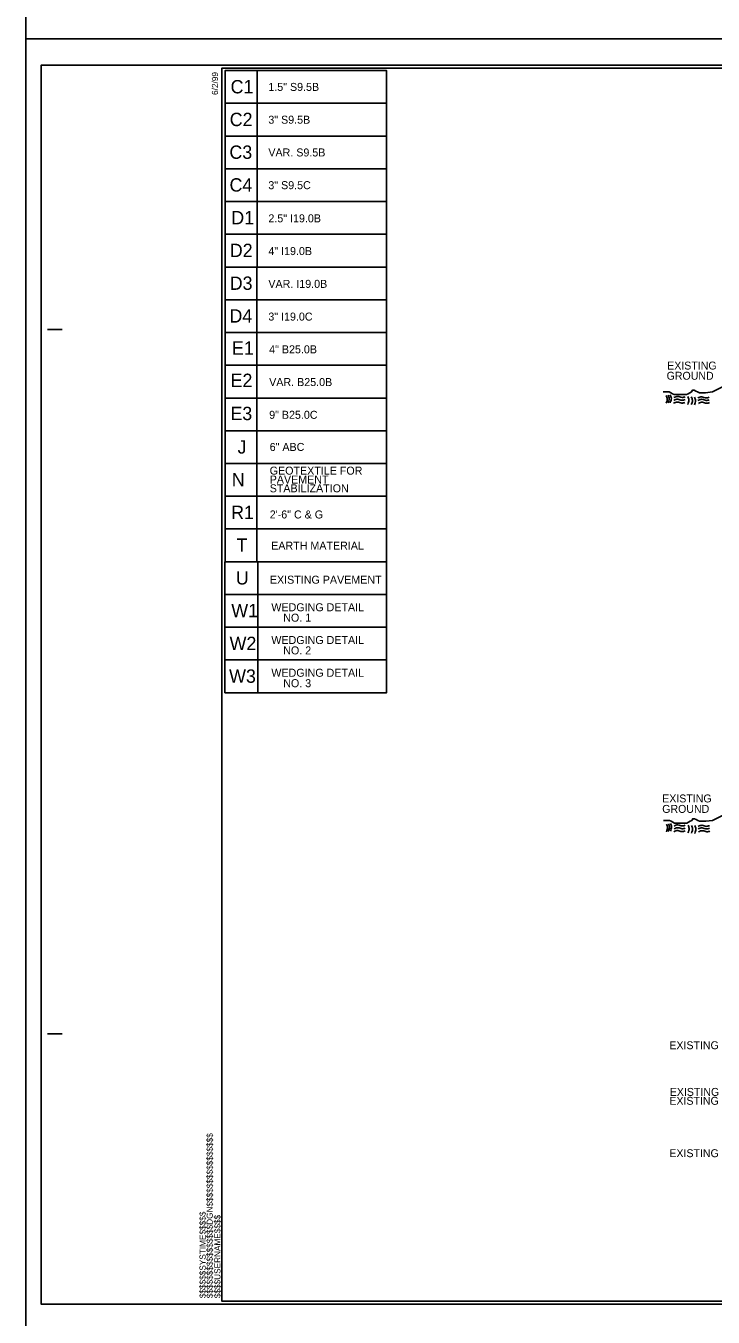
# Model space of a CAD drawing. Extents: x 573813 to 575363, y -54752 to -53123.
# Drawn here: x 574669.7 to 574787, y -53560.8 to -53340.7 of the extents above; entities that cross this region are included whole.
import ezdxf

# ---------------------------------------------------------------- set-up
doc = ezdxf.new("R2010")
doc.units = 0
for name, color, linetype in [('Old_Level_1', 7, 'Continuous'), ('Old_Level_2', 7, 'Continuous'), ('Prop Pavement Schedule Description CELL', 7, 'Continuous'), ('Sheet Cutting Line CELL', 7, 'Continuous'), ('Sheet Plot Border Inside CELL', 7, 'Continuous'), ('Sheet Plot Border Outside CELL', 7, 'Continuous'), ('Sheet Typical CELL', 7, 'Continuous')]:
    doc.layers.add(name, color=color, linetype=linetype)

msp = doc.modelspace()

# ---------------------------------------------------------------- linework, layer by layer
at = {"layer": 'Old_Level_1'}
for p, q in [((574786.83, -53403.12), (574820.6, -53386.24)), ((574786.87, -53476.15), (574820.64, -53459.27))]:
    msp.add_line(p, q, dxfattribs=at)
for points in [[(574786.83, -53403.12), (574785.65, -53403.27), (574785.36, -53403.27), (574784.91, -53403.27), (574784.62, -53403.27), (574784.32, -53403.12), (574784.03, -53402.97), (574783.73, -53402.82), (574783.44, -53402.82), (574783.29, -53403.12), (574783, -53403.27), (574782.7, -53403.41), (574782.41, -53403.56), (574782.11, -53403.56), (574781.82, -53403.56), (574781.52, -53403.56), (574781.23, -53403.56), (574780.93, -53403.56), (574780.64, -53403.56), (574780.34, -53403.56), (574780.05, -53403.41), (574779.75, -53403.27), (574779.46, -53403.12), (574779.01, -53403.12), (574778.72, -53403.12), (574778.42, -53403.12)], [(574786.87, -53476.15), (574785.69, -53476.3), (574785.4, -53476.3), (574784.95, -53476.3), (574784.66, -53476.3), (574784.36, -53476.15), (574784.07, -53476.01), (574783.77, -53475.86), (574783.48, -53475.86), (574783.33, -53476.15), (574783.04, -53476.3), (574782.74, -53476.45), (574782.45, -53476.6), (574782.15, -53476.6), (574781.86, -53476.6), (574781.56, -53476.6), (574781.27, -53476.6), (574780.97, -53476.6), (574780.68, -53476.6), (574780.38, -53476.6), (574780.09, -53476.45), (574779.79, -53476.3), (574779.5, -53476.15), (574779.06, -53476.15), (574778.76, -53476.15), (574778.47, -53476.15)]]:
    msp.add_lwpolyline(points, dxfattribs=at)
at = {"layer": 'Old_Level_2'}
for points in [[(574778.96, -53403.74), (574779.15, -53404.3), (574778.95, -53405.05)], [(574778.96, -53403.74), (574779.15, -53404.3), (574778.95, -53405.05)], [(574779.29, -53403.67), (574779.48, -53404.24), (574779.28, -53404.99)], [(574779.29, -53403.67), (574779.48, -53404.24), (574779.28, -53404.99)], [(574779.65, -53403.63), (574779.84, -53404.2), (574779.63, -53404.95)], [(574779.65, -53403.63), (574779.84, -53404.2), (574779.63, -53404.95)], [(574780.2, -53405.03), (574780.88, -53404.84), (574781.61, -53405.02), (574782.13, -53404.9)], [(574780.2, -53405.03), (574780.88, -53404.84), (574781.61, -53405.02), (574782.13, -53404.9)], [(574780.25, -53404.08), (574780.93, -53403.88), (574781.66, -53404.06), (574782.18, -53403.95)], [(574780.25, -53404.08), (574780.93, -53403.88), (574781.66, -53404.06), (574782.18, -53403.95)], [(574780.25, -53404.55), (574780.93, -53404.36), (574781.65, -53404.54), (574782.17, -53404.42)], [(574780.25, -53404.55), (574780.93, -53404.36), (574781.65, -53404.54), (574782.17, -53404.42)], [(574782.64, -53403.91), (574782.83, -53404.48), (574782.63, -53405.23)], [(574782.64, -53403.91), (574782.83, -53404.48), (574782.63, -53405.23)], [(574783.24, -53403.96), (574783.43, -53404.53), (574783.23, -53405.28)], [(574783.24, -53403.96), (574783.43, -53404.53), (574783.23, -53405.28)], [(574783.79, -53404.01), (574783.98, -53404.58), (574783.78, -53405.32)], [(574783.79, -53404.01), (574783.98, -53404.58), (574783.78, -53405.32)], [(574784.36, -53404.14), (574785.04, -53403.94), (574785.76, -53404.13), (574786.29, -53404.01)], [(574784.36, -53404.14), (574785.04, -53403.94), (574785.76, -53404.13), (574786.29, -53404.01)], [(574784.38, -53404.57), (574785.06, -53404.37), (574785.78, -53404.56), (574786.3, -53404.44)], [(574784.38, -53404.57), (574785.06, -53404.37), (574785.78, -53404.56), (574786.3, -53404.44)], [(574784.45, -53405.07), (574785.13, -53404.87), (574785.85, -53405.05), (574786.37, -53404.94)], [(574784.45, -53405.07), (574785.13, -53404.87), (574785.85, -53405.05), (574786.37, -53404.94)], [(574779, -53476.77), (574779.2, -53477.33), (574778.99, -53478.08)], [(574779, -53476.77), (574779.2, -53477.33), (574778.99, -53478.08)], [(574779.34, -53476.71), (574779.53, -53477.27), (574779.32, -53478.02)], [(574779.34, -53476.71), (574779.53, -53477.27), (574779.32, -53478.02)], [(574779.69, -53476.67), (574779.88, -53477.23), (574779.68, -53477.98)], [(574779.69, -53476.67), (574779.88, -53477.23), (574779.68, -53477.98)], [(574780.29, -53477.11), (574780.97, -53476.91), (574781.7, -53477.1), (574782.22, -53476.98)], [(574780.29, -53477.11), (574780.97, -53476.91), (574781.7, -53477.1), (574782.22, -53476.98)], [(574780.29, -53477.58), (574780.97, -53477.39), (574781.69, -53477.58), (574782.22, -53477.46)], [(574780.29, -53477.58), (574780.97, -53477.39), (574781.69, -53477.58), (574782.22, -53477.46)], [(574782.68, -53476.95), (574782.87, -53477.51), (574782.67, -53478.26)], [(574782.68, -53476.95), (574782.87, -53477.51), (574782.67, -53478.26)], [(574783.28, -53476.99), (574783.47, -53477.56), (574783.27, -53478.31)], [(574783.28, -53476.99), (574783.47, -53477.56), (574783.27, -53478.31)], [(574783.83, -53477.04), (574784.03, -53477.61), (574783.82, -53478.36)], [(574783.83, -53477.04), (574784.03, -53477.61), (574783.82, -53478.36)], [(574784.4, -53477.17), (574785.08, -53476.98), (574785.8, -53477.16), (574786.33, -53477.05)], [(574784.4, -53477.17), (574785.08, -53476.98), (574785.8, -53477.16), (574786.33, -53477.05)], [(574784.42, -53477.6), (574785.1, -53477.41), (574785.82, -53477.59), (574786.34, -53477.48)], [(574784.42, -53477.6), (574785.1, -53477.41), (574785.82, -53477.59), (574786.34, -53477.48)], [(574780.24, -53478.07), (574780.92, -53477.87), (574781.65, -53478.05), (574782.17, -53477.94)], [(574780.24, -53478.07), (574780.92, -53477.87), (574781.65, -53478.05), (574782.17, -53477.94)], [(574784.49, -53478.1), (574785.17, -53477.9), (574785.89, -53478.09), (574786.41, -53477.97)], [(574784.49, -53478.1), (574785.17, -53477.9), (574785.89, -53478.09), (574786.41, -53477.97)]]:
    msp.add_spline(points, degree=3, dxfattribs=at)
at = {"layer": 'Prop Pavement Schedule Description CELL'}
for points in [[(574709.17, -53353.91), (574703.71, -53353.91), (574703.71, -53348.33), (574731.27, -53348.33), (574731.27, -53353.91), (574709.17, -53353.91), (574709.17, -53348.33)], [(574709.17, -53359.49), (574703.71, -53359.49), (574703.71, -53353.91), (574731.27, -53353.91), (574731.27, -53359.49), (574709.17, -53359.49), (574709.17, -53353.91)], [(574709.17, -53365.07), (574703.71, -53365.07), (574703.71, -53359.49), (574731.27, -53359.49), (574731.27, -53365.07), (574709.17, -53365.07), (574709.17, -53359.49)], [(574709.17, -53370.65), (574703.71, -53370.65), (574703.71, -53365.07), (574731.27, -53365.07), (574731.27, -53370.65), (574709.17, -53370.65), (574709.17, -53365.07)], [(574709.17, -53376.23), (574703.71, -53376.23), (574703.71, -53370.65), (574731.27, -53370.65), (574731.27, -53376.23), (574709.17, -53376.23), (574709.17, -53370.65)], [(574709.17, -53381.82), (574703.71, -53381.82), (574703.71, -53376.23), (574731.27, -53376.23), (574731.27, -53381.82), (574709.17, -53381.82), (574709.17, -53376.23)], [(574709.16, -53387.4), (574703.71, -53387.4), (574703.71, -53381.82), (574731.26, -53381.82), (574731.26, -53387.4), (574709.16, -53387.4), (574709.16, -53381.82)], [(574709.16, -53392.98), (574703.71, -53392.98), (574703.71, -53387.4), (574731.26, -53387.4), (574731.26, -53392.98), (574709.16, -53392.98), (574709.16, -53387.4)], [(574709.16, -53398.57), (574703.71, -53398.57), (574703.71, -53392.98), (574731.26, -53392.98), (574731.26, -53398.57), (574709.16, -53398.57), (574709.16, -53392.98)], [(574709.16, -53404.15), (574703.71, -53404.15), (574703.71, -53398.57), (574731.26, -53398.57), (574731.26, -53404.15), (574709.16, -53404.15), (574709.16, -53398.57)], [(574709.16, -53409.73), (574703.71, -53409.73), (574703.71, -53404.15), (574731.26, -53404.15), (574731.26, -53409.73), (574709.16, -53409.73), (574709.16, -53404.15)], [(574709.16, -53415.31), (574703.71, -53415.31), (574703.71, -53409.73), (574731.26, -53409.73), (574731.26, -53415.31), (574709.16, -53415.31), (574709.16, -53409.73)], [(574709.16, -53420.89), (574703.71, -53420.89), (574703.71, -53415.31), (574731.26, -53415.31), (574731.26, -53420.89), (574709.16, -53420.89), (574709.16, -53415.31)], [(574709.16, -53426.47), (574703.71, -53426.47), (574703.71, -53420.89), (574731.26, -53420.89), (574731.26, -53426.47), (574709.16, -53426.47), (574709.16, -53420.89)], [(574709.16, -53432.05), (574703.71, -53432.05), (574703.71, -53426.47), (574731.26, -53426.47), (574731.26, -53432.05), (574709.16, -53432.05), (574709.16, -53426.47)], [(574709.28, -53437.64), (574703.7, -53437.64), (574703.7, -53432.05), (574731.26, -53432.05), (574731.26, -53437.64), (574709.28, -53437.64), (574709.28, -53432.05)], [(574709.28, -53443.22), (574703.7, -53443.22), (574703.7, -53437.64), (574731.26, -53437.64), (574731.26, -53443.22), (574709.28, -53443.22), (574709.28, -53437.64)], [(574709.28, -53448.8), (574703.7, -53448.8), (574703.7, -53443.22), (574731.26, -53443.22), (574731.26, -53448.8), (574709.28, -53448.8), (574709.28, -53443.22)], [(574709.28, -53454.38), (574703.7, -53454.38), (574703.7, -53448.8), (574731.26, -53448.8), (574731.26, -53454.38), (574709.28, -53454.38), (574709.28, -53448.8)]]:
    msp.add_lwpolyline(points, dxfattribs=at)
at = {"layer": 'Sheet Cutting Line CELL'}
for p, q in [((574669.73, -53342.95), (574669.73, -53122.83)), ((575006.71, -53342.95), (574669.73, -53342.95)), ((574669.73, -53563.07), (574669.73, -53342.95)), ((574669.73, -53342.95), (575006.71, -53342.95))]:
    msp.add_line(p, q, dxfattribs=at)
at = {"layer": 'Sheet Plot Border Inside CELL'}
msp.add_lwpolyline([(575005.81, -53347.44), (574672.33, -53347.44), (574672.33, -53558.58), (575005.81, -53558.58)], close=True, dxfattribs=at)
at = {"layer": 'Sheet Plot Border Outside CELL'}
for p, q in [((574669.73, -53122.83), (574669.73, -53342.95)), ((574669.73, -53342.95), (575006.71, -53342.95)), ((575006.71, -53342.95), (574669.73, -53342.95)), ((574669.73, -53342.95), (574669.73, -53563.07))]:
    msp.add_line(p, q, dxfattribs=at)
for points in [[(575006.71, -53122.83), (574669.73, -53122.83), (574669.73, -53342.95), (575006.71, -53342.95)], [(575006.71, -53342.95), (574669.73, -53342.95), (574669.73, -53563.07), (575006.71, -53563.07)]]:
    msp.add_lwpolyline(points, close=True, dxfattribs=at)
at = {"layer": 'Sheet Typical CELL'}
for p, q in [((574673.43, -53392.48), (574675.93, -53392.48)), ((574673.43, -53512.54), (574675.93, -53512.54)), ((574703.15, -53558.07), (574703.15, -53558.07)), ((574703.15, -53558.07), (574703.15, -53558.07)), ((574703.15, -53558.07), (574703.15, -53558.07)), ((574703.15, -53558.07), (574703.15, -53558.07)), ((574703.15, -53558.07), (574703.15, -53558.07)), ((574703.15, -53558.07), (574703.15, -53558.07))]:
    msp.add_line(p, q, dxfattribs=at)
msp.add_lwpolyline([(575003.31, -53347.95), (574703.15, -53347.95), (574703.15, -53558.07), (575003.31, -53558.07)], close=True, dxfattribs=at)
msp.add_lwpolyline([(574710.65, -53558.07), (574710.65, -53558.07)], dxfattribs=at)

# ---------------------------------------------------------------- texts
at = {"layer": 'Old_Level_1'}
for s, height, rotation, p in [('C1', 2.274, 360, (574704.66, -53352.22)), ('EXISTING', 1.35, 360, (574779.13, -53399.29)), ('GROUND', 1.35, 360, (574779.03, -53401.03)), ('EXISTING', 1.35, 360, (574778.28, -53473.08)), ('GROUND', 1.35, 360, (574778.28, -53474.86)), ('EXISTING GROUND', 1.3502, 0, (574779.5, -53515.15)), ('EXISTING GROUND', 1.3502, 0, (574779.5, -53524.62)), ('EXISTING GROUND', 1.3502, 0, (574779.57, -53523.1)), ('EXISTING GROUND', 1.3502, 0, (574779.5, -53533.55))]:
    msp.add_text(s, height=height, rotation=rotation, dxfattribs=at).set_placement(p)
at = {"layer": 'Prop Pavement Schedule Description CELL'}
for s, height, p in [('1.5" S9.5B', 1.364, (574711.1, -53351.8)), ('3" S9.5B', 1.364, (574711.1, -53357.39)), ('VAR. S9.5B', 1.364, (574711.1, -53362.97)), ('3" S9.5C', 1.364, (574711.1, -53368.55)), ('D1', 2.274, (574704.78, -53374.54)), ('2.5" I19.0B', 1.3644, (574711.11, -53374.2)), ('D2', 2.274, (574704.53, -53380.12)), ('4" I19.0B', 1.364, (574711.11, -53379.78)), ('VAR. I19.0B', 1.3644, (574711.1, -53385.37)), ('D4', 2.274, (574704.47, -53391.29)), ('3" I19.0C', 1.364, (574711.1, -53390.95)), ('E1', 2.274, (574704.9, -53396.76)), ('4" B25.0B', 1.364, (574711.24, -53396.53)), ('E2', 2.274, (574704.66, -53402.27)), ('VAR. B25.0B', 1.3644, (574711.24, -53402.11)), ('E3', 2.274, (574704.63, -53407.92)), ('9" B25.0C', 1.364, (574711.24, -53407.69)), ('6" ABC', 1.364, (574711.33, -53413.17)), ('GEOTEXTILE FOR', 1.3644, (574711.33, -53417.21)), ('PAVEMENT', 1.364, (574711.33, -53418.72)), ('STABILIZATION', 1.3644, (574711.33, -53420.22)), ('R1', 2.274, (574704.75, -53424.78)), ('2\'-6" C & G', 1.3644, (574711.33, -53424.68)), ('T', 2.27, (574705.67, -53430.36)), ('EARTH MATERIAL', 1.3644, (574711.58, -53430)), ('U', 2.27, (574705.55, -53435.94)), ('EXISTING PAVEMENT', 1.3644, (574711.36, -53435.8)), ('W1', 2.274, (574704.78, -53441.52)), ('WEDGING DETAIL ', 1.3644, (574711.61, -53440.5)), ('    NO. 1', 1.364, (574711.61, -53442.27)), ('W2', 2.274, (574704.49, -53447.11)), ('WEDGING DETAIL ', 1.3644, (574711.61, -53446.08)), ('    NO. 2', 1.364, (574711.61, -53447.85)), ('W3', 2.274, (574704.41, -53452.69)), ('WEDGING DETAIL ', 1.3644, (574711.61, -53451.66)), ('    NO. 3', 1.364, (574711.61, -53453.44))]:
    msp.add_text(s, height=height, rotation=360, dxfattribs=at).set_placement(p)
for s, height, p in [('C2', 2.274, (574704.51, -53357.8)), ('C3', 2.274, (574704.46, -53363.38)), ('C4', 2.274, (574704.48, -53368.96)), ('D3', 2.274, (574704.51, -53385.71)), ('J', 2.27, (574705.85, -53413.62)), ('N', 2.27, (574704.87, -53419.2))]:
    msp.add_text(s, height=height, dxfattribs=at).set_placement(p)
at = {"layer": 'Sheet Typical CELL'}
for s, height, p in [('6/2/99', 1.051, (574702.52, -53352.49)), ('$$$$$$$$$$$$$$$$DGN$$$$$$$$$$$$$$$$', 1.0506, (574701.62, -53557.59)), ('$$$$$$SYSTIME$$$$$', 1.0506, (574700.41, -53557.59)), ('$$$$USERNAME$$$$', 1.0506, (574702.93, -53557.59))]:
    msp.add_text(s, height=height, rotation=90, dxfattribs=at).set_placement(p)

doc.saveas('drawing.dxf')
